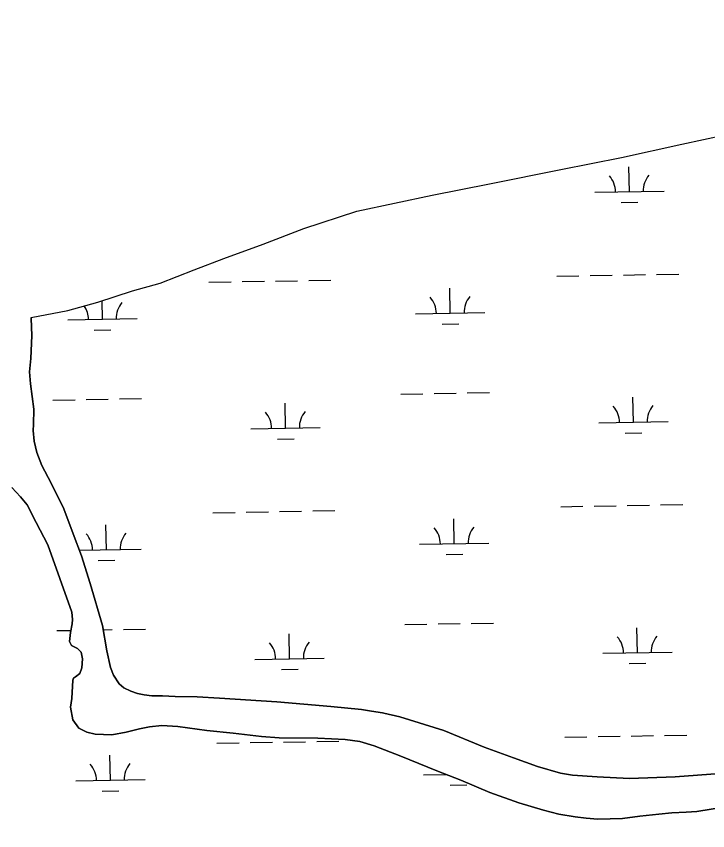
# Model space of a CAD drawing. Extents: x 3892998 to 3931244, y 278583 to 304547.
# Drawn here: x 3925083 to 3926081, y 296704 to 297879 of the extents above; entities that cross this region are included whole.
import ezdxf

# ---------------------------------------------------------------- set-up
doc = ezdxf.new("R2010")
doc.units = 0
for name, color, linetype in [('V-RIVR-EDGE', 7, 'Continuous'), ('V-TOPO-SHOR', 7, 'Continuous'), ('V-WETL-SWMP', 7, 'Continuous')]:
    doc.layers.add(name, color=color, linetype=linetype)

msp = doc.modelspace()

# ---------------------------------------------------------------- linework, layer by layer
at = {"layer": 'V-RIVR-EDGE'}
msp.add_spline([(3925897.206249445, 294582.4992588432), (3925913.9152477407, 294580.4037456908), (3925922.2644914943, 294578.2944855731), (3925928.518247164, 294573.40558721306), (3925930.216572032, 294556.34436657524), (3925933.3434498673, 294553.89991739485), (3925940.3037352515, 294553.1865016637), (3925963.655723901, 294564.9642429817), (3925970.2825417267, 294570.1693938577), (3925973.0948885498, 294581.30171886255), (3925976.945511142, 294589.99475919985), (3925986.0133351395, 294596.9343865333), (3925996.8208001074, 294603.5216097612), (3926029.9230414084, 294616.6676513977), (3926055.7057072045, 294626.00266504), (3926078.7018487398, 294634.6483640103), (3926102.752620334, 294647.4686848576), (3926119.1477666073, 294661.3522432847), (3926128.2207551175, 294670.3804726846), (3926136.248581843, 294679.0631839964), (3926183.3385325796, 294717.9342210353), (3926211.2295977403, 294735.2703780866), (3926251.6884268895, 294767.19576252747), (3926292.88477283, 294815.8282419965), (3926315.247548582, 294849.8869876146), (3926347.460424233, 294925.6936735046), (3926356.5971084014, 294960.4813283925), (3926364.3104041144, 294982.740813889), (3926371.3068410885, 294996.6476126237), (3926382.5045832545, 295020.29089197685), (3926393.0147322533, 295047.41689627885), (3926403.255109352, 295106.2208926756), (3926404.058043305, 295149.38361388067), (3926391.6452146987, 295197.4524484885), (3926378.481097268, 295223.24458255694), (3926363.205998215, 295239.9912721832), (3926338.859632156, 295248.40593309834), (3926316.5949821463, 295254.0306267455), (3926285.9569873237, 295252.0177708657), (3926228.8151642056, 295230.5767128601), (3926165.3989273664, 295205.67014494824), (3926115.9290838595, 295189.7797559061), (3926109.66327766, 295189.7952494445), (3926097.838194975, 295194.00171915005), (3926097.15576632, 295199.5730461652), (3926097.178145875, 295208.6236551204), (3926104.869062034, 295221.8325316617), (3926105.596249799, 295234.36242255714), (3926105.6134648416, 295241.3244294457), (3926108.430976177, 295254.5453565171), (3926116.113284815, 295264.273229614), (3926128.6758842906, 295276.77385493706), (3926142.6326066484, 295289.9672379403), (3926154.5110559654, 295307.34298958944), (3926160.10648404, 295317.7722278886), (3926160.125420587, 295325.4304354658), (3926155.9860895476, 295340.7571796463), (3926155.9998615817, 295346.3267851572), (3926162.975640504, 295351.87917562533), (3926172.050350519, 295361.6036057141), (3926179.7429881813, 295375.5086829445), (3926177.687094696, 295388.7416605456), (3926170.066760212, 295404.07701224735), (3926169.399825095, 295415.9141454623), (3926170.8094415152, 295422.8727093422), (3926185.4572000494, 295433.97576877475), (3926194.5078090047, 295433.9533892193), (3926208.4301012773, 295433.2227584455), (3926223.0227716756, 295422.04739583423), (3926232.0733806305, 295422.02501627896), (3926238.3443513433, 295424.0981248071), (3926248.8303992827, 295441.4773194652), (3926252.4146929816, 295483.2407532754), (3926249.728015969, 295522.9310785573), (3926249.7693320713, 295539.63989509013), (3926255.3802536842, 295556.3349395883), (3926267.968675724, 295579.2785752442), (3926284.718808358, 295595.946075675), (3926300.0489955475, 295601.47780809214), (3926316.76986261, 295606.30989681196), (3926334.173158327, 295605.5706585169), (3926347.3751488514, 295595.0949396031), (3926368.2215749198, 295579.0306786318), (3926379.350456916, 295574.82593043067), (3926388.40106587, 295574.80355087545), (3926397.460282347, 295578.2621747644), (3926408.6184299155, 295585.8928382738), (3926425.341018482, 295591.42112768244), (3926451.1297095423, 295603.1928437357), (3926460.883405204, 295605.9535454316), (3926471.3264155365, 295605.92772286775), (3926494.9834669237, 295600.2995862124), (3926513.0709128, 295594.685221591), (3926531.8614453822, 295591.85393822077), (3926548.5823124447, 295596.6860269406), (3926568.081096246, 295598.7264268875), (3926588.2605871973, 295594.49929913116), (3926605.6466678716, 295586.79805394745), (3926618.1610652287, 295579.80505998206), (3926630.687513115, 295577.6854708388), (3926644.613248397, 295578.34724144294), (3926673.1798561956, 295587.32726872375), (3926701.7412994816, 295594.21869393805), (3926733.8009612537, 295608.0635185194), (3926772.824351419, 295622.58732874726), (3926811.148097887, 295635.72045910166), (3926843.19570913, 295644.6918788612), (3926857.1300519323, 295648.83465290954), (3926886.4100754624, 295664.77496557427), (3926908.743585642, 295686.9982994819), (3926940.8703860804, 295727.99495092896), (3926966.0248506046, 295764.83161328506), (3926992.6422981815, 295830.20906087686), (3926998.3117509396, 295870.5749287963), (3926997.758435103, 295928.36130747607), (3926993.667306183, 295963.18167094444), (3926993.0279151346, 295986.1580151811), (3926993.100218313, 296015.39844411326), (3926991.7284749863, 296023.75629538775), (3926988.2681295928, 296032.1193111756), (3926981.325059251, 296039.7947337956), (3926979.9498729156, 296046.7601836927), (3926975.14360676, 296073.9240610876), (3926971.0111617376, 296092.0356080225), (3926971.0318197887, 296100.3900162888), (3926987.144282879, 296140.7300616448), (3927002.58464634, 296190.81863814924), (3927009.631006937, 296224.91525686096), (3927006.198205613, 296244.4174836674), (3926994.4867422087, 296294.5731988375), (3926973.0560132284, 296355.8922260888), (3926970.3245771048, 296377.4813334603), (3926973.1541389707, 296395.57566535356), (3926999.673460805, 296421.26967367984), (3927053.4255202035, 296479.6179757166), (3927066.003613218, 296498.3844072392), (3927075.827890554, 296529.68933717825), (3927080.0791193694, 296559.61563777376), (3927076.6841911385, 296594.4342797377), (3927076.730671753, 296613.23169833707), (3927085.1126240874, 296624.3502513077), (3927117.180893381, 296641.67607933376), (3927144.3946944, 296666.67216546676), (3927168.163643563, 296706.29707358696), (3927187.7794896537, 296755.67912037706), (3927191.965301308, 296759.1497947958), (3927205.2068864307, 296764.686691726), (3927213.5612946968, 296764.66603367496), (3927217.7126762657, 296754.2126943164), (3927215.5431635, 296721.4964264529), (3927224.554177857, 296705.46143105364), (3927234.9885806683, 296701.9546050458), (3927250.999475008, 296701.2188097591), (3927274.6892349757, 296708.818486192), (3927291.398051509, 296708.77717008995), (3927298.3411218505, 296701.1017474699), (3927306.5096076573, 296625.8914150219), (3927325.21922954, 296590.3386992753), (3927341.185364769, 296571.5016860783), (3927350.908073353, 296561.7307753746), (3927366.2193239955, 296559.6043002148), (3927404.512083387, 296560.2058181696), (3927418.43437566, 296559.4751873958), (3927444.8607362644, 296547.57435852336), (3927485.209389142, 296534.9428988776), (3927540.8469131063, 296511.1343551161), (3927574.2335590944, 296498.52011051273), (3927596.491323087, 296490.11061411), (3927613.908390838, 296494.94098132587), (3927623.675858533, 296503.2712885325), (3927634.8236770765, 296506.7247479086), (3927659.890344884, 296508.0551751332), (3927694.03344421, 296519.8062331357), (3927717.7541912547, 296539.9375219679), (3927741.4869888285, 296564.94221562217), (3927767.366919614, 296613.61256818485), (3927782.795232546, 296658.8277398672), (3927784.99228938, 296702.6832187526), (3927803.929149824, 296759.0289939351), (3927831.2376335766, 296822.31611795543), (3927868.2894839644, 296884.18673953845), (3927898.9791239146, 296907.0856160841), (3927950.554784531, 296929.93284750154), (3928022.352973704, 296965.95796838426), (3928043.2889179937, 296986.0961432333), (3928054.4883816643, 297010.4356232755), (3928069.241151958, 297064.00692472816), (3928074.24022659, 297114.81752448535), (3928070.810868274, 297135.7121526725), (3928049.369810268, 297192.8539757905), (3928004.340561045, 297283.4719631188), (3927984.205829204, 297305.80030878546)], degree=3, dxfattribs=at)
at = {"layer": 'V-TOPO-SHOR'}
for points in [[(3925869.039, 297657.556), (3925956.276, 297675.265), (3926043.699, 297694.096), (3926137.438, 297714.386), (3926206.847, 297727.532), (3926252.169, 297736.908), (3926307.85, 297748.452), (3926384.468, 297766.739), (3926452.889, 297785.705), (3926476.122, 297794.004), (3926491.4280000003, 297801.043), (3926523.279, 297819.442), (3926581.3910000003, 297851.702), (3926661.156, 297900.352), (3926746.335, 297946.295), (3926828.458, 297992.473), (3926909.9110000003, 298038.691), (3926954.532, 298065.634)], [(3925104.924, 297443.978), (3925157.63, 297454.39400000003), (3925201.133, 297466.25), (3925250.877, 297482.63), (3925290.9790000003, 297493.759), (3925339.816, 297512.742), (3925382.629, 297529.287), (3925439.572, 297550.011), (3925498.3310000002, 297572.463), (3925574.565, 297597.398), (3925683.341, 297620.743), (3925765.8200000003, 297637.141), (3925869.039, 297657.556)], [(3925104.924, 297443.978), (3925104.988, 297442.655), (3925105.69, 297418.018), (3925104.412, 297385.166), (3925102.647, 297365.607), (3925104.171, 297348.238), (3925108.643, 297312.009), (3925108.1070000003, 297289.667), (3925107.734, 297280.931), (3925108.985, 297265.673), (3925112.967, 297249.379), (3925120.295, 297230.73600000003), (3925133.609, 297205.146), (3925151.83, 297168.098), (3925165.535, 297131.808), (3925177.571, 297100.256), (3925190.049, 297060.107), (3925207.713, 296999.908), (3925213.9560000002, 296963.151), (3925219.526, 296938.88), (3925223.4790000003, 296928.09500000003), (3925231.761, 296915.58400000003), (3925238.591, 296909.913), (3925248.682, 296905.13300000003), (3925258.473, 296901.496), (3925267.824, 296899.65), (3925279.133, 296898.407), (3925294.356, 296898.202), (3925312.473, 296897.119), (3925344.376, 296896.83400000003), (3925376.403, 296894.93), (3925459.044, 296889.376), (3925537.2860000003, 296882.793), (3925581.404, 296878.492), (3925595.926, 296876.199), (3925611.903, 296873.708), (3925613.838, 296873.338), (3925636.5500000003, 296868.093), (3925700.0530000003, 296848.096), (3925758.443, 296824.337), (3925800.671, 296808.742), (3925835.524, 296796.4), (3925868.497, 296786.699), (3925885.589, 296783.533), (3925921.3370000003, 296781.376), (3925968.097, 296779.115), (3926033.918, 296781.417), (3926117.488, 296787.668)], [(3925163.585, 297018.789), (3925128.734, 297115.903), (3925112.293, 297148.49700000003), (3925099.061, 297173.929), (3925089.355, 297185.43200000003), (3925076.963, 297198.933)], [(3926124.4620000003, 296741.01), (3926065.102, 296731.264), (3926049.8570000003, 296730.498), (3926029.092, 296729.216), (3926010.421, 296727.397), (3925983.131, 296724.327), (3925957.7830000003, 296721.05), (3925922.453, 296720.282), (3925905.3200000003, 296721.829), (3925889.4930000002, 296723.83), (3925866.256, 296727.467), (3925844.039, 296733.18700000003), (3925808.494, 296743.761), (3925766.578, 296758.701), (3925724.887, 296776.389), (3925689.903, 296790.029), (3925637.924, 296811.044), (3925599.735, 296826.055), (3925578.825, 296832.228), (3925557.9990000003, 296835.159), (3925518.202, 296837.252), (3925462.646, 296837.457), (3925437.259, 296839.363), (3925396.4, 296844.397), (3925358.264, 296848.231), (3925316.288, 296854.101), (3925293.477, 296855.299), (3925275.781, 296853.619), (3925260.972, 296850.73600000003), (3925241.739, 296845.853), (3925221.075, 296841.979), (3925197.447, 296842.87200000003), (3925185.042, 296845.761), (3925173.839, 296851.377), (3925165.228, 296863.732), (3925161.447, 296881.642), (3925163.37, 296894.231), (3925164.9820000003, 296920.757), (3925166.026, 296923.811), (3925168.988, 296925.68200000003), (3925175.261, 296930.553), (3925178.204, 296938.419), (3925179.009, 296951.684), (3925176.805, 296961.131), (3925171.921, 296966.755), (3925162.944, 296970.697), (3925160.007, 296976.60000000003), (3925161.781, 296989.678), (3925164.023, 297002.097), (3925164.66, 297008.39900000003), (3925163.585, 297018.789)]]:
    msp.add_lwpolyline(points, dxfattribs=at)
at = {"layer": 'V-WETL-SWMP'}
for p, q in [((3925967.883877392, 297625.6674282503), (3925967.2608049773, 297661.662035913)), ((3925917.89136675, 297624.8020498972), (3926017.876388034, 297626.5328066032)), ((3925956.152747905, 297610.0310488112), (3925980.149153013, 297610.44643042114)), ((3925863.1340181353, 297503.7652036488), (3925895.1292249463, 297504.31904579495)), ((3925911.126828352, 297504.5959668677), (3925943.122035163, 297505.1498090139)), ((3925959.119638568, 297505.4267300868), (3925991.114845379, 297505.980572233)), ((3926007.112448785, 297506.25749330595), (3926039.107655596, 297506.81133545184)), ((3925361.301197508, 297495.0783972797), (3925393.296404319, 297495.6322394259)), ((3925409.2940077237, 297495.90916049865), (3925441.2892145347, 297496.46300264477)), ((3925457.286817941, 297496.73992371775), (3925489.282024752, 297497.2937658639)), ((3925505.2796281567, 297497.57068693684), (3925537.274834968, 297498.1245290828)), ((3925709.443394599, 297450.3551927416), (3925708.8203221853, 297486.3498004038)), ((3925207.6105739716, 297441.66838637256), (3925207.150783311, 297468.23028200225)), ((3925659.450883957, 297449.4898143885), (3925759.435905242, 297451.2205710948)), ((3925157.6180633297, 297440.80300801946), (3925257.603084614, 297442.53376472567)), ((3925697.7122651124, 297434.7188133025), (3925721.7086702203, 297435.1341949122)), ((3925195.8794444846, 297426.03200693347), (3925219.8758495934, 297426.4473885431)), ((3925232.1970370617, 297326.64468915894), (3925264.1922438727, 297327.1985313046)), ((3925638.044237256, 297333.66996908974), (3925670.039444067, 297334.2238112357)), ((3925686.037047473, 297334.5007323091), (3925718.032254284, 297335.0545744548)), ((3925734.029857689, 297335.331495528), (3925766.0250645, 297335.88533767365)), ((3925973.6416722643, 297293.04225869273), (3925973.0185998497, 297329.0368663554)), ((3925136.211416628, 297324.9831627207), (3925168.2066234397, 297325.5370048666)), ((3925184.204226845, 297325.81392594), (3925216.199433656, 297326.36776808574)), ((3925471.8088516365, 297284.3554523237), (3925471.1857792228, 297320.35005998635)), ((3925923.649161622, 297292.1768803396), (3926023.6341829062, 297293.9076370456)), ((3925421.816340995, 297283.4900739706), (3925521.8013622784, 297285.22083067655)), ((3925460.07772215, 297268.7190728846), (3925484.0741272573, 297269.13445449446)), ((3925961.9105427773, 297277.40587925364), (3925985.9069478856, 297277.82126086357)), ((3925367.0589923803, 297162.4532277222), (3925399.0541991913, 297163.0070698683)), ((3925415.0518025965, 297163.28399094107), (3925447.0470094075, 297163.8378330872)), ((3925463.0446128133, 297164.11475416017), (3925495.039819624, 297164.66859630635)), ((3925511.0374230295, 297164.94551737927), (3925543.032629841, 297165.4993595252)), ((3925868.891813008, 297171.14003409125), (3925900.8870198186, 297171.6938762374)), ((3925916.8846232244, 297171.9707973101), (3925948.8798300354, 297172.5246394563)), ((3925964.8774334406, 297172.8015605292), (3925996.8726402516, 297173.3554026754)), ((3926012.8702436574, 297173.6323237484), (3926044.865450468, 297174.18616589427)), ((3925715.201189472, 297117.7300231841), (3925714.5781170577, 297153.7246308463)), ((3925213.368368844, 297109.043216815), (3925212.74529643, 297145.0378244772)), ((3925665.20867883, 297116.86464483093), (3925765.1937001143, 297118.5954015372)), ((3925174.4755148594, 297108.3699752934), (3925263.3608794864, 297109.90859516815)), ((3925201.637239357, 297093.4068373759), (3925225.6336444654, 297093.8222189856)), ((3925703.4700599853, 297102.09364374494), (3925727.466465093, 297102.50902535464)), ((3925643.8020321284, 297001.04479953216), (3925675.7972389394, 297001.5986416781)), ((3925691.7948423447, 297001.87556275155), (3925723.790049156, 297002.4294048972)), ((3925739.7876525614, 297002.7063259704), (3925771.7828593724, 297003.2601681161)), ((3925141.9692115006, 296992.3579931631), (3925162.328686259, 296992.7104189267)), ((3925208.799784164, 296993.51484106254), (3925221.9572285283, 296993.74259852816)), ((3925237.954831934, 296994.01951960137), (3925269.950038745, 296994.573361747)), ((3925477.566646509, 296951.7302827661), (3925476.9435740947, 296987.72489042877)), ((3925979.3994671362, 296960.41708913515), (3925978.776394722, 296996.4116967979)), ((3925427.5741358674, 296950.864904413), (3925527.559157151, 296952.595661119)), ((3925929.4069564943, 296959.55171078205), (3926029.3919777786, 296961.2824674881)), ((3925967.668337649, 296944.78070969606), (3925991.664742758, 296945.196091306)), ((3925465.8355170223, 296936.093903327), (3925489.8319221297, 296936.50928493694)), ((3925874.64960788, 296838.5148645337), (3925906.644814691, 296839.0687066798)), ((3925922.642418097, 296839.34562775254), (3925954.637624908, 296839.8994698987)), ((3925970.635228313, 296840.17639097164), (3926002.630435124, 296840.7302331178)), ((3926018.6280385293, 296841.0071541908), (3926050.6232453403, 296841.5609963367)), ((3925372.8167872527, 296829.8280581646), (3925404.8119940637, 296830.38190031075)), ((3925420.809597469, 296830.6588213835), (3925452.80480428, 296831.2126635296)), ((3925468.802407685, 296831.4895846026), (3925500.797614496, 296832.0434267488)), ((3925516.795217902, 296832.32034782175), (3925548.7904247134, 296832.87418996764)), ((3925219.1261637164, 296776.4180472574), (3925218.503091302, 296812.4126549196)), ((3925169.1336530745, 296775.5526689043), (3925269.118674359, 296777.28342561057)), ((3925670.966473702, 296784.23947527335), (3925703.3152152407, 296784.79943716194)), ((3925709.2278548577, 296769.46847418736), (3925733.2242599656, 296769.88385579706)), ((3925207.3950342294, 296760.7816678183), (3925231.3914393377, 296761.197049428))]:
    msp.add_line(p, q, dxfattribs=at)
for points in [[(3925376.403, 296894.93), (3925344.376, 296896.835), (3925312.472, 296897.118), (3925294.356, 296898.202), (3925279.134, 296898.407), (3925267.825, 296899.651), (3925258.474, 296901.496), (3925248.681, 296905.13300000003), (3925238.591, 296909.912), (3925231.762, 296915.58400000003), (3925223.478, 296928.094), (3925219.5270000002, 296938.88), (3925213.9560000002, 296963.15), (3925207.714, 296999.909), (3925190.049, 297060.107), (3925177.571, 297100.255), (3925165.535, 297131.808), (3925151.83, 297168.099), (3925133.608, 297205.146), (3925120.294, 297230.73600000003), (3925112.967, 297249.379), (3925108.986, 297265.673), (3925107.734, 297280.93), (3925108.106, 297289.668), (3925108.644, 297312.009), (3925104.171, 297348.239), (3925102.646, 297365.608), (3925104.413, 297385.166), (3925105.69, 297418.018), (3925104.987, 297442.656), (3925104.9250000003, 297443.979), (3925157.629, 297454.395), (3925201.134, 297466.249), (3925250.877, 297482.629), (3925290.9790000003, 297493.759), (3925339.816, 297512.741), (3925382.629, 297529.288), (3925439.572, 297550.011), (3925498.33, 297572.464), (3925574.566, 297597.398), (3925683.34, 297620.743), (3925765.8200000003, 297637.141), (3925869.04, 297657.555), (3925956.275, 297675.264), (3926043.698, 297694.096), (3926137.438, 297714.386)], [(3925076.963, 297198.93200000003), (3925089.356, 297185.433), (3925099.061, 297173.929), (3925112.293, 297148.496), (3925128.735, 297115.902), (3925163.585, 297018.789), (3925164.6610000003, 297008.39900000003), (3925164.024, 297002.097), (3925161.781, 296989.678), (3925160.008, 296976.60000000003), (3925162.944, 296970.69800000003), (3925171.92, 296966.756), (3925176.806, 296961.131), (3925179.008, 296951.683), (3925178.203, 296938.419), (3925175.2600000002, 296930.553), (3925168.987, 296925.683), (3925166.026, 296923.81), (3925164.981, 296920.757), (3925163.37, 296894.231), (3925161.447, 296881.642), (3925165.227, 296863.733), (3925173.839, 296851.377), (3925185.042, 296845.761), (3925197.446, 296842.871), (3925221.074, 296841.978), (3925241.739, 296845.854), (3925260.971, 296850.73600000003), (3925275.781, 296853.619), (3925293.478, 296855.299), (3925316.289, 296854.101), (3925358.2630000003, 296848.231), (3925396.4, 296844.397), (3925437.2600000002, 296839.363), (3925462.646, 296837.456), (3925518.202, 296837.252), (3925558, 296835.159), (3925578.825, 296832.228), (3925599.735, 296826.055), (3925637.9250000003, 296811.043), (3925689.9020000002, 296790.029), (3925724.887, 296776.389), (3925766.577, 296758.701), (3925808.495, 296743.761), (3925844.039, 296733.186), (3925866.255, 296727.467), (3925889.4930000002, 296723.83), (3925905.319, 296721.829), (3925922.453, 296720.282), (3925957.784, 296721.051), (3925983.132, 296724.328), (3926010.42, 296727.397), (3926029.092, 296729.215), (3926049.8570000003, 296730.49700000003), (3926065.102, 296731.263), (3926124.461, 296741.011)], [(3926117.489, 296787.667), (3926033.917, 296781.418), (3925968.096, 296779.116), (3925921.3370000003, 296781.376), (3925885.59, 296783.533), (3925868.4960000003, 296786.69800000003), (3925835.523, 296796.401), (3925800.67, 296808.742), (3925758.443, 296824.337), (3925700.0530000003, 296848.097), (3925636.551, 296868.093), (3925613.838, 296873.337), (3925611.903, 296873.708), (3925595.926, 296876.199), (3925581.403, 296878.492), (3925537.285, 296882.794), (3925459.043, 296889.376), (3925376.403, 296894.93)]]:
    msp.add_lwpolyline(points, dxfattribs=at)
for centre, radius, start, end in [((3925912.6409982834, 297625.18603949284), 35.24628790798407, 0.21988000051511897, 41.76353833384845), ((3926023.110321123, 297627.0982811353), 35.246287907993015, 140.21987699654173, 181.76353532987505), ((3925654.2005154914, 297449.8738039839), 35.24628790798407, 0.21988000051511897, 41.76353833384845), ((3925764.669838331, 297451.7860456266), 35.246287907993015, 140.21987699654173, 181.76353532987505), ((3925152.3676948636, 297441.18699761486), 35.24628790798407, 0.21988000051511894, 34.04438940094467), ((3925262.8370177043, 297443.0992392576), 35.246287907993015, 140.21987699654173, 181.76353532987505), ((3925918.398793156, 297292.56086993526), 35.24628790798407, 0.21988000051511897, 41.76353833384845), ((3926028.868115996, 297294.47311157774), 35.246287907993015, 140.21987699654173, 181.76353532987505), ((3925416.565972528, 297283.8740635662), 35.24628790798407, 0.21988000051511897, 41.76353833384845), ((3925527.035295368, 297285.7863052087), 35.246287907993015, 140.21987699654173, 181.76353532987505), ((3925659.958310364, 297117.2486344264), 35.24628790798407, 0.21988000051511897, 41.76353833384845), ((3925770.427633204, 297119.1608760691), 35.246287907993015, 140.21987699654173, 181.76353532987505), ((3925158.125489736, 297108.5618280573), 35.24628790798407, 0.21988000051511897, 41.76353833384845), ((3925268.594812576, 297110.4740697), 35.246287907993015, 140.21987699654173, 181.76353532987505), ((3925422.3237674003, 296951.24889400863), 35.24628790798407, 0.21988000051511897, 41.76353833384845), ((3925532.7930902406, 296953.1611356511), 35.246287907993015, 140.21987699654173, 181.76353532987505), ((3925924.156588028, 296959.9357003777), 35.24628790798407, 0.21988000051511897, 41.76353833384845), ((3926034.6259108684, 296961.84794202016), 35.246287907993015, 140.21987699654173, 181.76353532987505), ((3925163.8832846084, 296775.9366584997), 35.24628790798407, 0.21988000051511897, 41.76353833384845), ((3925274.3526074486, 296777.8489001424), 35.246287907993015, 140.21987699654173, 181.76353532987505), ((3925665.716105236, 296784.6234648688), 35.24628790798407, 0.21988000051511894, 1.7884119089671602)]:
    msp.add_arc(centre, radius, start, end, dxfattribs=at)

doc.saveas('drawing.dxf')
